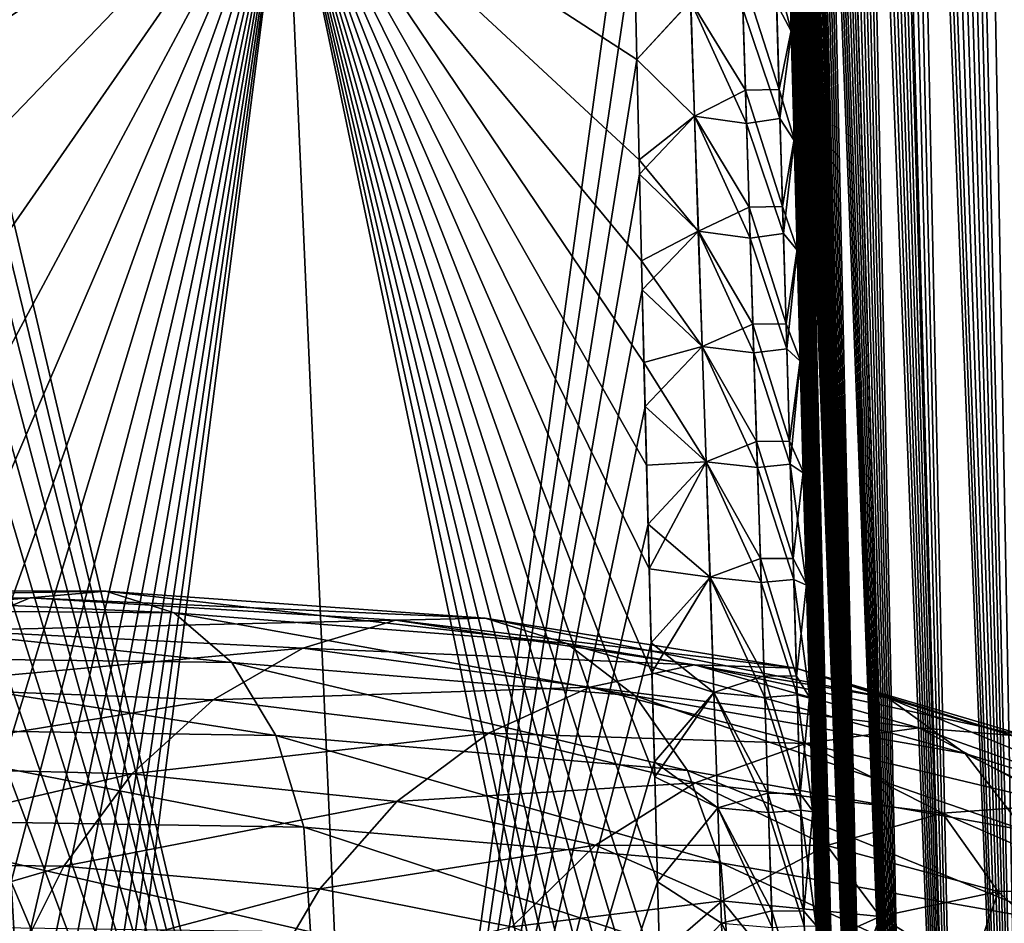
# Model space of a CAD drawing. Header units: metres. Extents: x -80 to 80, y -455 to 95.
# Tile 397 of 656: x 10.56 to 15.94, y -119.44 to -114.51. Entities that reach past the tile are written whole.
import ezdxf

# ---------------------------------------------------------------- set-up
doc = ezdxf.new("R2010")
doc.units = ezdxf.units.M
doc.layers.add('solid_501010_k_01_02', color=7, linetype='CONTINUOUS')

msp = doc.modelspace()

# ---------------------------------------------------------------- linework, layer by layer
at = {"layer": 'solid_501010_k_01_02'}
for points in [[(16.98963, -126.098785, 276.107574), (15.967918, -91.754051, 275.473877), (15.852737, -91.908371, 275.721191)], [(16.989529, -126.09877, 253.892212), (15.853196, -91.9077, 254.279831), (15.968407, -91.753403, 254.527145)], [(16.98963, -126.098785, 276.107574), (15.852737, -91.908371, 275.721191), (15.734756, -92.112068, 275.988495)], [(16.516302, -125.999146, 252.867722), (15.735222, -92.111176, 254.012589), (15.853196, -91.9077, 254.279831)], [(16.989529, -126.09877, 253.892212), (16.516302, -125.999146, 252.867722), (15.853196, -91.9077, 254.279831)], [(16.98963, -126.098785, 276.107574), (15.734756, -92.112068, 275.988495), (15.613559, -92.377159, 276.280121)], [(16.516302, -125.999146, 252.867722), (15.613951, -92.376167, 253.720871), (15.735222, -92.111176, 254.012589)], [(16.516348, -125.999161, 277.132172), (15.613559, -92.377159, 276.280121), (15.488935, -92.719345, 276.601105)], [(16.516302, -125.999146, 252.867722), (15.48922, -92.71846, 253.399643), (15.613951, -92.376167, 253.720871)], [(16.516348, -125.999161, 277.132172), (16.98963, -126.098785, 276.107574), (15.613559, -92.377159, 276.280121)], [(16.516348, -125.999161, 277.132172), (15.488935, -92.719345, 276.601105), (15.361223, -93.160194, 276.957062)], [(16.10437, -125.831924, 251.81134), (15.361366, -93.159622, 253.04335), (15.48922, -92.71846, 253.399643)], [(16.516302, -125.999146, 252.867722), (16.10437, -125.831924, 251.81134), (15.48922, -92.71846, 253.399643)], [(16.516348, -125.999161, 277.132172), (15.361223, -93.160194, 276.957062), (15.296601, -93.424896, 277.149628)], [(16.10437, -125.831924, 251.81134), (15.296672, -93.424629, 252.850601), (15.361366, -93.159622, 253.04335)], [(16.516348, -125.999161, 277.132172), (15.296601, -93.424896, 277.149628), (15.231833, -93.724052, 277.35257)], [(16.10437, -125.831924, 251.81134), (15.23184, -93.723999, 252.647461), (15.296672, -93.424629, 252.850601)], [(16.10437, -125.831924, 251.81134), (15.167321, -94.061356, 252.433853), (15.23184, -93.723999, 252.647461)], [(16.516348, -125.999161, 277.132172), (15.231833, -93.724052, 277.35257), (15.167328, -94.061356, 277.566132)], [(16.104378, -125.831924, 278.188629), (15.167328, -94.061356, 277.566132), (15.10352, -94.440178, 277.790497)], [(16.10437, -125.831924, 251.81134), (15.103535, -94.440117, 252.209549), (15.167321, -94.061356, 252.433853)], [(16.104378, -125.831924, 278.188629), (16.516348, -125.999161, 277.132172), (15.167328, -94.061356, 277.566132)], [(16.104378, -125.831924, 278.188629), (15.10352, -94.440178, 277.790497), (15.040889, -94.864288, 278.025848)], [(15.75559, -125.595337, 250.724228), (15.040908, -94.864159, 251.974228), (15.103535, -94.440117, 252.209549)], [(16.10437, -125.831924, 251.81134), (15.75559, -125.595337, 250.724228), (15.103535, -94.440117, 252.209549)], [(16.104378, -125.831924, 278.188629), (15.040889, -94.864288, 278.025848), (14.97996, -95.339294, 278.2724)], [(15.75559, -125.595337, 250.724228), (14.979994, -95.338982, 251.727737), (15.040908, -94.864159, 251.974228)], [(15.75559, -125.595337, 250.724228), (14.921338, -95.86937, 251.46991), (14.979994, -95.338982, 251.727737)], [(16.104378, -125.831924, 278.188629), (14.97996, -95.339294, 278.2724), (14.940557, -95.686577, 278.443085)], [(16.104378, -125.831924, 278.188629), (14.940557, -95.686577, 278.443085), (14.902303, -96.059784, 278.618896)], [(15.75559, -125.595337, 250.724228), (14.865513, -96.460167, 251.200623), (14.921338, -95.86937, 251.46991)], [(15.755582, -125.595329, 279.275818), (14.902303, -96.059784, 278.618896), (14.865417, -96.461212, 278.799835)], [(15.755582, -125.595329, 279.275818), (16.104378, -125.831924, 278.188629), (14.902303, -96.059784, 278.618896)], [(15.755582, -125.595329, 279.275818), (14.865417, -96.461212, 278.799835), (14.83008, -96.892357, 278.985931)], [(15.472297, -125.286964, 249.607697), (14.830193, -96.890953, 251.014679), (14.865513, -96.460167, 251.200623)], [(15.75559, -125.595337, 250.724228), (15.472297, -125.286964, 249.607697), (14.865513, -96.460167, 251.200623)], [(15.755582, -125.595329, 279.275818), (14.83008, -96.892357, 278.985931), (14.796505, -97.355286, 279.177124)], [(15.472297, -125.286964, 249.607697), (14.796632, -97.353439, 250.823608), (14.830193, -96.890953, 251.014679)], [(15.755582, -125.595329, 279.275818), (14.796505, -97.355286, 279.177124), (14.764911, -97.852371, 279.373474)], [(15.472297, -125.286964, 249.607697), (14.76505, -97.850006, 250.627441), (14.796632, -97.353439, 250.823608)], [(15.755582, -125.595329, 279.275818), (14.764911, -97.852371, 279.373474), (14.735506, -98.38533, 279.57486)], [(15.472297, -125.286964, 249.607697), (14.735657, -98.382339, 250.426224), (14.76505, -97.850006, 250.627441)], [(15.755582, -125.595329, 279.275818), (14.735506, -98.38533, 279.57486), (14.708561, -98.957596, 279.781281)], [(15.472297, -125.286964, 249.607697), (14.70872, -98.953857, 250.220047), (14.735657, -98.382339, 250.426224)], [(15.472297, -125.286964, 249.607697), (14.684437, -99.565895, 250.008957), (14.70872, -98.953857, 250.220047)], [(15.472289, -125.286957, 280.392334), (14.708561, -98.957596, 279.781281), (14.684273, -99.570488, 279.992584)], [(15.472289, -125.286957, 280.392334), (15.755582, -125.595329, 279.275818), (14.708561, -98.957596, 279.781281)], [(15.472289, -125.286957, 280.392334), (14.684273, -99.570488, 279.992584), (14.668023, -100.060135, 280.154114)], [(15.257281, -124.903725, 248.463303), (14.668184, -100.054878, 249.84758), (14.684437, -99.565895, 250.008957)], [(15.472297, -125.286964, 249.607697), (15.257281, -124.903725, 248.463303), (14.684437, -99.565895, 250.008957)], [(15.472289, -125.286957, 280.392334), (14.668023, -100.060135, 280.154114), (14.653474, -100.574478, 280.318359)], [(15.257281, -124.903725, 248.463303), (14.653626, -100.568542, 249.683502), (14.668184, -100.054878, 249.84758)], [(15.257281, -124.903725, 248.463303), (14.641005, -101.11071, 249.517075), (14.653626, -100.568542, 249.683502)], [(15.472289, -125.286957, 280.392334), (14.653474, -100.574478, 280.318359), (14.640862, -101.11747, 280.484955)], [(15.472289, -125.286957, 280.392334), (14.640862, -101.11747, 280.484955), (14.630261, -101.689819, 280.653961)], [(15.257281, -124.903725, 248.463303), (14.63039, -101.681931, 249.348343), (14.641005, -101.11071, 249.517075)], [(15.472289, -125.286957, 280.392334), (14.630261, -101.689819, 280.653961), (14.62325, -102.168571, 280.790833)], [(15.257281, -124.903725, 248.463303), (14.623363, -102.159645, 249.21167), (14.63039, -101.681931, 249.348343)], [(15.472289, -125.286957, 280.392334), (14.62325, -102.168571, 280.790833), (14.617708, -102.668633, 280.928925)], [(15.257281, -124.903725, 248.463303), (14.617803, -102.658737, 249.073776), (14.623363, -102.159645, 249.21167)], [(15.257281, -124.903725, 248.463303), (14.613769, -103.180763, 248.934616), (14.617803, -102.658737, 249.073776)], [(15.472289, -125.286957, 280.392334), (14.617708, -102.668633, 280.928925), (14.613702, -103.191467, 281.068207)], [(15.257277, -124.903709, 281.536713), (14.613702, -103.191467, 281.068207), (14.611159, -103.735687, 281.208954)], [(15.257281, -124.903725, 248.463303), (14.611195, -103.724228, 248.793945), (14.613769, -103.180763, 248.934616)], [(15.257277, -124.903709, 281.536713), (15.472289, -125.286957, 280.392334), (14.613702, -103.191467, 281.068207)], [(15.257277, -124.903709, 281.536713), (14.611159, -103.735687, 281.208954), (14.610237, -104.3022, 281.350403)], [(15.113779, -124.441849, 247.292969), (14.610238, -104.290154, 248.652542), (14.611195, -103.724228, 248.793945)], [(15.257281, -124.903725, 248.463303), (15.113779, -124.441849, 247.292969), (14.611195, -103.724228, 248.793945)], [(15.257277, -124.903709, 281.536713), (14.610237, -104.3022, 281.350403), (14.610815, -104.792107, 281.46817)], [(15.113779, -124.441849, 247.292969), (14.610787, -104.7798, 248.53476), (14.610238, -104.290154, 248.652542)], [(15.113779, -124.441849, 247.292969), (14.61252, -105.286835, 248.416489), (14.610787, -104.7798, 248.53476)], [(15.257277, -124.903709, 281.536713), (14.610815, -104.792107, 281.46817), (14.612574, -105.299118, 281.586365)], [(15.113779, -124.441849, 247.292969), (14.615418, -105.810478, 248.297775), (14.61252, -105.286835, 248.416489)], [(15.257277, -124.903709, 281.536713), (14.612574, -105.299118, 281.586365), (14.615498, -105.822517, 281.704926)], [(15.113779, -124.441849, 247.292969), (14.619538, -106.349159, 248.179596), (14.615418, -105.810478, 248.297775)], [(15.257277, -124.903709, 281.536713), (14.615498, -105.822517, 281.704926), (14.61964, -106.360847, 281.822906)], [(15.113779, -124.441849, 247.292969), (14.624912, -106.901291, 248.062927), (14.619538, -106.349159, 248.179596)], [(15.257277, -124.903709, 281.536713), (14.61964, -106.360847, 281.822906), (14.625033, -106.912643, 281.939423)], [(15.113779, -124.441849, 247.292969), (14.631512, -107.46727, 247.947662), (14.624912, -106.901291, 248.062927)], [(15.257277, -124.903709, 281.536713), (14.625033, -106.912643, 281.939423), (14.63165, -107.478302, 282.054565)], [(15.113779, -124.441849, 247.292969), (14.639284, -108.048004, 247.833237), (14.631512, -107.46727, 247.947662)], [(15.257277, -124.903709, 281.536713), (14.63165, -107.478302, 282.054565), (14.639436, -108.05867, 282.168823)], [(15.113779, -124.441849, 247.292969), (14.648221, -108.641724, 247.720474), (14.639284, -108.048004, 247.833237)], [(15.257277, -124.903709, 281.536713), (14.639436, -108.05867, 282.168823), (14.648384, -108.652008, 282.281433)], [(15.113779, -124.441849, 247.292969), (14.658298, -109.246628, 247.610199), (14.648221, -108.641724, 247.720474)], [(15.257277, -124.903709, 281.536713), (14.648384, -108.652008, 282.281433), (14.658471, -109.256546, 282.391571)], [(15.113779, -124.441849, 247.292969), (14.669471, -109.86219, 247.50264), (14.658298, -109.246628, 247.610199)], [(15.113777, -124.441833, 282.707062), (14.658471, -109.256546, 282.391571), (14.669652, -109.871803, 282.499023)], [(15.113777, -124.441833, 282.707062), (15.257277, -124.903709, 281.536713), (14.658471, -109.256546, 282.391571)], [(15.04544, -123.896843, 246.098984), (14.681691, -110.48983, 247.397156), (14.669471, -109.86219, 247.50264)], [(15.113779, -124.441849, 247.292969), (15.04544, -123.896843, 246.098984), (14.669471, -109.86219, 247.50264)], [(15.113777, -124.441833, 282.707062), (14.669652, -109.871803, 282.499023), (14.681879, -110.499184, 282.60437)], [(15.04544, -123.896843, 246.098984), (14.694921, -111.128494, 247.29425), (14.681691, -110.48983, 247.397156)], [(15.113777, -124.441833, 282.707062), (14.681879, -110.499184, 282.60437), (14.695115, -111.137573, 282.707184)], [(15.04544, -123.896843, 246.098984), (14.70703, -111.683792, 247.208542), (14.694921, -111.128494, 247.29425)], [(15.113777, -124.441833, 282.707062), (14.695115, -111.137573, 282.707184), (14.707227, -111.692612, 282.792786)], [(15.04544, -123.896843, 246.098984), (14.719815, -112.245781, 247.125412), (14.70703, -111.683792, 247.208542)], [(15.113777, -124.441833, 282.707062), (14.707227, -111.692612, 282.792786), (14.720012, -112.254295, 282.875824)], [(15.04544, -123.896843, 246.098984), (14.733256, -112.815735, 247.044434), (14.719815, -112.245781, 247.125412)], [(15.113777, -124.441833, 282.707062), (14.720012, -112.254295, 282.875824), (14.733452, -112.823898, 282.956726)], [(15.04544, -123.896843, 246.098984), (14.747319, -113.393166, 246.965683), (14.733256, -112.815735, 247.044434)], [(15.113777, -124.441833, 282.707062), (14.733452, -112.823898, 282.956726), (14.747511, -113.40094, 283.035339)], [(15.04544, -123.896843, 246.098984), (14.761956, -113.977013, 246.889526), (14.747319, -113.393166, 246.965683)], [(15.113777, -124.441833, 282.707062), (14.747511, -113.40094, 283.035339), (14.762144, -113.984383, 283.11142)], [(12.474264, -123.864563, 286.606049), (12.014874, -113.481277, 285.810364), (10.015372, -113.443024, 286.837616)], [(10.087071, -114.080177, 286.894684), (12.474264, -123.864563, 286.606049), (10.015372, -113.443024, 286.837616)], [(10.155239, -114.725014, 243.049316), (10.087072, -114.080185, 243.105316), (12.014874, -113.481277, 244.189621)], [(10.217356, -115.35157, 242.996658), (10.155239, -114.725014, 243.049316), (12.014874, -113.481277, 244.189621)], [(10.27591, -115.983063, 242.945313), (10.217356, -115.35157, 242.996658), (12.014874, -113.481277, 244.189621)], [(10.330912, -116.620956, 242.895203), (10.27591, -115.983063, 242.945313), (12.014874, -113.481277, 244.189621)], [(10.382277, -117.264221, 242.846481), (10.330912, -116.620956, 242.895203), (12.014874, -113.481277, 244.189621)], [(10.429926, -117.911522, 242.799347), (10.382277, -117.264221, 242.846481), (12.014874, -113.481277, 244.189621)], [(10.473793, -118.561798, 242.753906), (10.429926, -117.911522, 242.799347), (12.014874, -113.481277, 244.189621)], [(10.513866, -119.2164, 242.710083), (10.473793, -118.561798, 242.753906), (12.014874, -113.481277, 244.189621)], [(10.545766, -119.792274, 242.673111), (10.513866, -119.2164, 242.710083), (12.014874, -113.481277, 244.189621)], [(10.57466, -120.370193, 242.637543), (10.545766, -119.792274, 242.673111), (12.014874, -113.481277, 244.189621)], [(10.600509, -120.949341, 242.603409), (10.57466, -120.370193, 242.637543), (12.014874, -113.481277, 244.189621)], [(10.623288, -121.529381, 242.570755), (10.600509, -120.949341, 242.603409), (12.014874, -113.481277, 244.189621)], [(10.642992, -122.110916, 242.539536), (10.623288, -121.529381, 242.570755), (12.014874, -113.481277, 244.189621)], [(10.659605, -122.693962, 242.509781), (10.642992, -122.110916, 242.539536), (12.014874, -113.481277, 244.189621)], [(10.67311, -123.278519, 242.481476), (10.659605, -122.693962, 242.509781), (12.014874, -113.481277, 244.189621)], [(10.68349, -123.864563, 242.454666), (10.67311, -123.278519, 242.481476), (12.014874, -113.481277, 244.189621)], [(12.474264, -123.864563, 243.393936), (10.68349, -123.864563, 242.454666), (12.014874, -113.481277, 244.189621)], [(12.474264, -123.864563, 243.393936), (12.014874, -113.481277, 244.189621), (13.904234, -113.443024, 245.407639)], [(13.932202, -114.723976, 284.769897), (13.917807, -114.079681, 284.682922), (12.014874, -113.481277, 285.810364)], [(13.944901, -115.27198, 284.84021), (13.932202, -114.723976, 284.769897), (12.014874, -113.481277, 285.810364)], [(13.958076, -115.823662, 284.907684), (13.944901, -115.27198, 284.84021), (12.014874, -113.481277, 285.810364)], [(13.971803, -116.380272, 284.972321), (13.958076, -115.823662, 284.907684), (12.014874, -113.481277, 285.810364)], [(13.986031, -116.941406, 285.034088), (13.971803, -116.380272, 284.972321), (12.014874, -113.481277, 285.810364)], [(14.000681, -117.506157, 285.092834), (13.986031, -116.941406, 285.034088), (12.014874, -113.481277, 285.810364)], [(14.015679, -118.073586, 285.148468), (14.000681, -117.506157, 285.092834), (12.014874, -113.481277, 285.810364)], [(14.030995, -118.643272, 285.200897), (14.015679, -118.073586, 285.148468), (12.014874, -113.481277, 285.810364)], [(14.046706, -119.216408, 285.250244), (14.030995, -118.643272, 285.200897), (12.014874, -113.481277, 285.810364)], [(14.062771, -119.792374, 285.296356), (14.046706, -119.216408, 285.250244), (12.014874, -113.481277, 285.810364)], [(14.079141, -120.370369, 285.339172), (14.062771, -119.792374, 285.296356), (12.014874, -113.481277, 285.810364)], [(14.095774, -120.949554, 285.378632), (14.079141, -120.370369, 285.339172), (12.014874, -113.481277, 285.810364)], [(14.112659, -121.529602, 285.414673), (14.095774, -120.949554, 285.378632), (12.014874, -113.481277, 285.810364)], [(14.129828, -122.111122, 285.447357), (14.112659, -121.529602, 285.414673), (12.014874, -113.481277, 285.810364)], [(14.147285, -122.69413, 285.476624), (14.129828, -122.111122, 285.447357), (12.014874, -113.481277, 285.810364)], [(14.165023, -123.278618, 285.502472), (14.147285, -122.69413, 285.476624), (12.014874, -113.481277, 285.810364)], [(14.183041, -123.864563, 285.524872), (14.165023, -123.278618, 285.502472), (12.014874, -113.481277, 285.810364)], [(12.474264, -123.864563, 286.606049), (14.183041, -123.864563, 285.524872), (12.014874, -113.481277, 285.810364)], [(13.917809, -114.079773, 245.317047), (12.474264, -123.864563, 243.393936), (13.904234, -113.443024, 245.407639)], [(14.692332, -114.248695, 246.382187), (14.761956, -113.977013, 246.889526), (14.77712, -114.566238, 246.816269)], [(14.696987, -114.418282, 283.639435), (14.777302, -114.573204, 283.18457), (14.762144, -113.984383, 283.11142)], [(15.04544, -123.896843, 246.098984), (14.77712, -114.566238, 246.816269), (14.761956, -113.977013, 246.889526)], [(15.113777, -124.441833, 282.707062), (14.762144, -113.984383, 283.11142), (14.777302, -114.573204, 283.18457)], [(10.087071, -114.080177, 286.894684), (10.155237, -114.724991, 286.950684), (12.474264, -123.864563, 286.606049)], [(13.917809, -114.079773, 245.317047), (13.932208, -114.724182, 245.230072), (12.474264, -123.864563, 243.393936)], [(14.226868, -114.405823, 284.465393), (13.917807, -114.079681, 284.682922), (13.932202, -114.723976, 284.769897)], [(14.227259, -114.405678, 245.535034), (13.932208, -114.724182, 245.230072), (13.917809, -114.079773, 245.317047)], [(14.227259, -114.405678, 245.535034), (14.506648, -114.252945, 245.939301), (14.526625, -114.891685, 245.861542)], [(14.692332, -114.248695, 246.382187), (14.710735, -114.888275, 246.304688), (14.506648, -114.252945, 245.939301)], [(14.710735, -114.888275, 246.304688), (14.526625, -114.891685, 245.861542), (14.506648, -114.252945, 245.939301)], [(14.692332, -114.248695, 246.382187), (14.77712, -114.566238, 246.816269), (14.710735, -114.888275, 246.304688)], [(14.24787, -115.03421, 284.541748), (14.226868, -114.405823, 284.465393), (13.932202, -114.723976, 284.769897)], [(14.227259, -114.405678, 245.535034), (14.248279, -115.034073, 245.45871), (13.932208, -114.724182, 245.230072)], [(14.53203, -115.074226, 284.160522), (14.226868, -114.405823, 284.465393), (14.24787, -115.03421, 284.541748)], [(14.53203, -115.074226, 284.160522), (14.512407, -114.448387, 284.08551), (14.226868, -114.405823, 284.465393)], [(14.227259, -114.405678, 245.535034), (14.526625, -114.891685, 245.861542), (14.248279, -115.034073, 245.45871)], [(14.715141, -115.046669, 283.714569), (14.696987, -114.418282, 283.639435), (14.512407, -114.448387, 284.08551)], [(14.715141, -115.046669, 283.714569), (14.512407, -114.448387, 284.08551), (14.53203, -115.074226, 284.160522)], [(14.715141, -115.046669, 283.714569), (14.777302, -114.573204, 283.18457), (14.696987, -114.418282, 283.639435)], [(14.710735, -114.888275, 246.304688), (14.77712, -114.566238, 246.816269), (14.792768, -115.160278, 246.746094)], [(14.715141, -115.046669, 283.714569), (14.792942, -115.166847, 283.254669), (14.777302, -114.573204, 283.18457)], [(15.04544, -123.896843, 246.098984), (14.792768, -115.160278, 246.746094), (14.77712, -114.566238, 246.816269)], [(15.113777, -124.441833, 282.707062), (14.777302, -114.573204, 283.18457), (14.792942, -115.166847, 283.254669)], [(10.155237, -114.724991, 286.950684), (10.217353, -115.351547, 287.003357), (12.474264, -123.864563, 286.606049)], [(13.932208, -114.724182, 245.230072), (13.94676, -115.350784, 245.149933), (12.474264, -123.864563, 243.393936)], [(14.24787, -115.03421, 284.541748), (13.932202, -114.723976, 284.769897), (13.944901, -115.27198, 284.84021)], [(14.248279, -115.034073, 245.45871), (13.94676, -115.350784, 245.149933), (13.932208, -114.724182, 245.230072)], [(14.248279, -115.034073, 245.45871), (14.526625, -114.891685, 245.861542), (14.546799, -115.530884, 245.787827)], [(14.710735, -114.888275, 246.304688), (14.729434, -115.528351, 246.231186), (14.526625, -114.891685, 245.861542)], [(14.729434, -115.528351, 246.231186), (14.546799, -115.530884, 245.787827), (14.526625, -114.891685, 245.861542)], [(14.710735, -114.888275, 246.304688), (14.792768, -115.160278, 246.746094), (14.729434, -115.528351, 246.231186)], [(14.268975, -115.66301, 284.614136), (14.24787, -115.03421, 284.541748), (13.944901, -115.27198, 284.84021)], [(14.248279, -115.034073, 245.45871), (14.2694, -115.66288, 245.386337), (13.94676, -115.350784, 245.149933)], [(14.55183, -115.7005, 284.231689), (14.24787, -115.03421, 284.541748), (14.268975, -115.66301, 284.614136)], [(14.55183, -115.7005, 284.231689), (14.53203, -115.074226, 284.160522), (14.24787, -115.03421, 284.541748)], [(14.248279, -115.034073, 245.45871), (14.546799, -115.530884, 245.787827), (14.2694, -115.66288, 245.386337)], [(14.733569, -115.675537, 283.785858), (14.715141, -115.046669, 283.714569), (14.53203, -115.074226, 284.160522)], [(14.733569, -115.675537, 283.785858), (14.53203, -115.074226, 284.160522), (14.55183, -115.7005, 284.231689)], [(14.733569, -115.675537, 283.785858), (14.792942, -115.166847, 283.254669), (14.715141, -115.046669, 283.714569)], [(14.729434, -115.528351, 246.231186), (14.792768, -115.160278, 246.746094), (14.8089, -115.760635, 246.678635)], [(14.733569, -115.675537, 283.785858), (14.809068, -115.766808, 283.322052), (14.792942, -115.166847, 283.254669)], [(15.04544, -123.896843, 246.098984), (14.8089, -115.760635, 246.678635), (14.792768, -115.160278, 246.746094)], [(15.113777, -124.441833, 282.707062), (14.792942, -115.166847, 283.254669), (14.809068, -115.766808, 283.322052)], [(14.268975, -115.66301, 284.614136), (13.944901, -115.27198, 284.84021), (13.958076, -115.823662, 284.907684)], [(10.217353, -115.351547, 287.003357), (10.275908, -115.983047, 287.054688), (12.474264, -123.864563, 286.606049)], [(13.94676, -115.350784, 245.149933), (13.961946, -115.982361, 245.073547), (12.474264, -123.864563, 243.393936)], [(14.2694, -115.66288, 245.386337), (13.961946, -115.982361, 245.073547), (13.94676, -115.350784, 245.149933)], [(14.729434, -115.528351, 246.231186), (14.74838, -116.168884, 246.161667), (14.546799, -115.530884, 245.787827)], [(14.729434, -115.528351, 246.231186), (14.8089, -115.760635, 246.678635), (14.74838, -116.168884, 246.161667)], [(14.2694, -115.66288, 245.386337), (14.546799, -115.530884, 245.787827), (14.567122, -116.170517, 245.718094)], [(14.74838, -116.168884, 246.161667), (14.567122, -116.170517, 245.718094), (14.546799, -115.530884, 245.787827)], [(14.290141, -116.292191, 284.682617), (14.268975, -115.66301, 284.614136), (13.958076, -115.823662, 284.907684)], [(14.2694, -115.66288, 245.386337), (14.29058, -116.292076, 245.317856), (13.961946, -115.982361, 245.073547)], [(14.571764, -116.327187, 284.299011), (14.268975, -115.66301, 284.614136), (14.290141, -116.292191, 284.682617)], [(14.571764, -116.327187, 284.299011), (14.55183, -115.7005, 284.231689), (14.268975, -115.66301, 284.614136)], [(14.2694, -115.66288, 245.386337), (14.567122, -116.170517, 245.718094), (14.29058, -116.292076, 245.317856)], [(14.752228, -116.30484, 283.853302), (14.733569, -115.675537, 283.785858), (14.55183, -115.7005, 284.231689)], [(14.752228, -116.30484, 283.853302), (14.809068, -115.766808, 283.322052), (14.733569, -115.675537, 283.785858)], [(14.752228, -116.30484, 283.853302), (14.55183, -115.7005, 284.231689), (14.571764, -116.327187, 284.299011)], [(14.74838, -116.168884, 246.161667), (14.8089, -115.760635, 246.678635), (14.825474, -116.366608, 246.613998)], [(14.752228, -116.30484, 283.853302), (14.825633, -116.372375, 283.386597), (14.809068, -115.766808, 283.322052)], [(15.04544, -123.896843, 246.098984), (14.825474, -116.366608, 246.613998), (14.8089, -115.760635, 246.678635)], [(15.113777, -124.441833, 282.707062), (14.809068, -115.766808, 283.322052), (14.825633, -116.372375, 283.386597)], [(14.290141, -116.292191, 284.682617), (13.958076, -115.823662, 284.907684), (13.971803, -116.380272, 284.972321)], [(10.275908, -115.983047, 287.054688), (10.330911, -116.620941, 287.104797), (12.474264, -123.864563, 286.606049)], [(13.961946, -115.982361, 245.073547), (13.977846, -116.620369, 245.000839), (12.474264, -123.864563, 243.393936)], [(14.29058, -116.292076, 245.317856), (13.977846, -116.620369, 245.000839), (13.961946, -115.982361, 245.073547)], [(14.29058, -116.292076, 245.317856), (14.567122, -116.170517, 245.718094), (14.58756, -116.810555, 245.652313)], [(14.74838, -116.168884, 246.161667), (14.767535, -116.80986, 246.096085), (14.567122, -116.170517, 245.718094)], [(14.767535, -116.80986, 246.096085), (14.58756, -116.810555, 245.652313), (14.567122, -116.170517, 245.718094)], [(14.74838, -116.168884, 246.161667), (14.825474, -116.366608, 246.613998), (14.767535, -116.80986, 246.096085)], [(14.311331, -116.921745, 284.747253), (14.290141, -116.292191, 284.682617), (13.971803, -116.380272, 284.972321)], [(14.29058, -116.292076, 245.317856), (14.311786, -116.921646, 245.25325), (13.977846, -116.620369, 245.000839)], [(14.591799, -116.954254, 284.362549), (14.290141, -116.292191, 284.682617), (14.311331, -116.921745, 284.747253)], [(14.591799, -116.954254, 284.362549), (14.571764, -116.327187, 284.299011), (14.290141, -116.292191, 284.682617)], [(14.29058, -116.292076, 245.317856), (14.58756, -116.810555, 245.652313), (14.311786, -116.921646, 245.25325)], [(14.77108, -116.934563, 283.916962), (14.752228, -116.30484, 283.853302), (14.571764, -116.327187, 284.299011)], [(14.77108, -116.934563, 283.916962), (14.571764, -116.327187, 284.299011), (14.591799, -116.954254, 284.362549)], [(14.77108, -116.934563, 283.916962), (14.825633, -116.372375, 283.386597), (14.752228, -116.30484, 283.853302)], [(14.311331, -116.921745, 284.747253), (13.971803, -116.380272, 284.972321), (13.986031, -116.941406, 285.034088)], [(14.767535, -116.80986, 246.096085), (14.825474, -116.366608, 246.613998), (14.842437, -116.97715, 246.55246)], [(14.77108, -116.934563, 283.916962), (14.842587, -116.982506, 283.448059), (14.825633, -116.372375, 283.386597)], [(15.04544, -123.896843, 246.098984), (14.842437, -116.97715, 246.55246), (14.825474, -116.366608, 246.613998)], [(15.113777, -124.441833, 282.707062), (14.825633, -116.372375, 283.386597), (14.842587, -116.982506, 283.448059)], [(10.330911, -116.620941, 287.104797), (10.382277, -117.264206, 287.153503), (12.474264, -123.864563, 286.606049)], [(13.977846, -116.620369, 245.000839), (13.994356, -117.263756, 244.931976), (12.474264, -123.864563, 243.393936)], [(14.311786, -116.921646, 245.25325), (13.994356, -117.263756, 244.931976), (13.977846, -116.620369, 245.000839)], [(14.311786, -116.921646, 245.25325), (14.58756, -116.810555, 245.652313), (14.608079, -117.450974, 245.590454)], [(14.767535, -116.80986, 246.096085), (14.786868, -117.451241, 246.034409), (14.58756, -116.810555, 245.652313)], [(14.786868, -117.451241, 246.034409), (14.608079, -117.450974, 245.590454), (14.58756, -116.810555, 245.652313)], [(14.767535, -116.80986, 246.096085), (14.842437, -116.97715, 246.55246), (14.786868, -117.451241, 246.034409)], [(14.311331, -116.921745, 284.747253), (13.986031, -116.941406, 285.034088), (14.000681, -117.506157, 285.092834)], [(14.311786, -116.921646, 245.25325), (14.33299, -117.551552, 245.192474), (13.994356, -117.263756, 244.931976)], [(14.332518, -117.551643, 284.808044), (14.311331, -116.921745, 284.747253), (14.000681, -117.506157, 285.092834)], [(14.611905, -117.58168, 284.422363), (14.311331, -116.921745, 284.747253), (14.332518, -117.551643, 284.808044)], [(14.611905, -117.58168, 284.422363), (14.591799, -116.954254, 284.362549), (14.311331, -116.921745, 284.747253)], [(14.311786, -116.921646, 245.25325), (14.608079, -117.450974, 245.590454), (14.33299, -117.551552, 245.192474)], [(14.790096, -117.564674, 283.976837), (14.77108, -116.934563, 283.916962), (14.591799, -116.954254, 284.362549)], [(14.790096, -117.564674, 283.976837), (14.591799, -116.954254, 284.362549), (14.611905, -117.58168, 284.422363)], [(14.77108, -116.934563, 283.916962), (14.859877, -117.59613, 283.506226), (14.842587, -116.982506, 283.448059)], [(14.790096, -117.564674, 283.976837), (14.859877, -117.59613, 283.506226), (14.77108, -116.934563, 283.916962)], [(14.786868, -117.451241, 246.034409), (14.842437, -116.97715, 246.55246), (14.859736, -117.591202, 246.494232)], [(15.04544, -123.896843, 246.098984), (14.859736, -117.591202, 246.494232), (14.842437, -116.97715, 246.55246)], [(15.113777, -124.441833, 282.707062), (14.842587, -116.982506, 283.448059), (14.859877, -117.59613, 283.506226)], [(10.382277, -117.264206, 287.153503), (10.429925, -117.911507, 287.200653), (12.474264, -123.864563, 286.606049)], [(13.994356, -117.263756, 244.931976), (14.011361, -117.911171, 244.867126), (12.474264, -123.864563, 243.393936)], [(14.33299, -117.551552, 245.192474), (14.011361, -117.911171, 244.867126), (13.994356, -117.263756, 244.931976)], [(14.33299, -117.551552, 245.192474), (14.608079, -117.450974, 245.590454), (14.628649, -118.091751, 245.532501)], [(14.806345, -118.093002, 245.976624), (14.628649, -118.091751, 245.532501), (14.608079, -117.450974, 245.590454)], [(14.786868, -117.451241, 246.034409), (14.806345, -118.093002, 245.976624), (14.608079, -117.450974, 245.590454)], [(14.786868, -117.451241, 246.034409), (14.859736, -117.591202, 246.494232), (14.806345, -118.093002, 245.976624)], [(14.332518, -117.551643, 284.808044), (14.000681, -117.506157, 285.092834), (14.015679, -118.073586, 285.148468)], [(14.33299, -117.551552, 245.192474), (14.35416, -118.181778, 245.135513), (14.011361, -117.911171, 244.867126)], [(14.353671, -118.181862, 284.865021), (14.332518, -117.551643, 284.808044), (14.015679, -118.073586, 285.148468)], [(14.632052, -118.20945, 284.478424), (14.332518, -117.551643, 284.808044), (14.353671, -118.181862, 284.865021)], [(14.632052, -118.20945, 284.478424), (14.611905, -117.58168, 284.422363), (14.332518, -117.551643, 284.808044)], [(14.33299, -117.551552, 245.192474), (14.628649, -118.091751, 245.532501), (14.35416, -118.181778, 245.135513)], [(14.809247, -118.195152, 284.03299), (14.790096, -117.564674, 283.976837), (14.611905, -117.58168, 284.422363)], [(14.790096, -117.564674, 283.976837), (14.877467, -118.21299, 283.560974), (14.859877, -117.59613, 283.506226)], [(14.809247, -118.195152, 284.03299), (14.877467, -118.21299, 283.560974), (14.790096, -117.564674, 283.976837)], [(8.315903, -117.678802, 1143.183838), (8.63953, -117.623703, 1143.758423), (11.030125, -117.628746, 1141.977295)], [(8.63953, -117.623703, 1143.758423), (8.932727, -117.726471, 1144.334839), (11.40445, -117.747391, 1142.5)], [(11.030125, -117.628746, 1141.977295), (8.63953, -117.623703, 1143.758423), (11.40445, -117.747391, 1142.5)], [(14.809247, -118.195152, 284.03299), (14.611905, -117.58168, 284.422363), (14.632052, -118.20945, 284.478424)], [(14.806345, -118.093002, 245.976624), (14.859736, -117.591202, 246.494232), (14.877338, -118.208511, 246.439423)], [(15.04544, -123.896843, 246.098984), (14.877338, -118.208511, 246.439423), (14.859736, -117.591202, 246.494232)], [(15.113777, -124.441833, 282.707062), (14.859877, -117.59613, 283.506226), (14.877467, -118.21299, 283.560974)], [(7.982185, -117.878746, 1142.644165), (8.315903, -117.678802, 1143.183838), (10.616948, -117.664719, 1141.462036)], [(10.190889, -117.843674, 1140.983398), (7.982185, -117.878746, 1142.644165), (10.616948, -117.664719, 1141.462036)], [(10.616948, -117.664719, 1141.462036), (8.315903, -117.678802, 1143.183838), (11.030125, -117.628746, 1141.977295)], [(10.190889, -117.843674, 1140.983398), (10.616948, -117.664719, 1141.462036), (12.614005, -117.787834, 1139.401001)], [(10.616948, -117.664719, 1141.462036), (11.030125, -117.628746, 1141.977295), (13.104901, -117.776062, 1139.84375)], [(12.614005, -117.787834, 1139.401001), (10.616948, -117.664719, 1141.462036), (13.104901, -117.776062, 1139.84375)], [(11.030125, -117.628746, 1141.977295), (11.40445, -117.747391, 1142.5), (13.549638, -117.914902, 1140.300537)], [(13.104901, -117.776062, 1139.84375), (11.030125, -117.628746, 1141.977295), (13.549638, -117.914902, 1140.300537)], [(8.932727, -117.726471, 1144.334839), (9.178905, -117.985817, 1144.881592), (11.718747, -118.018372, 1143.001587)], [(11.40445, -117.747391, 1142.5), (8.932727, -117.726471, 1144.334839), (11.718747, -118.018372, 1143.001587)], [(12.107804, -117.940315, 1138.99707), (10.190889, -117.843674, 1140.983398), (12.614005, -117.787834, 1139.401001)], [(11.40445, -117.747391, 1142.5), (11.718747, -118.018372, 1143.001587), (13.923054, -118.200783, 1140.746704)], [(13.549638, -117.914902, 1140.300537), (11.40445, -117.747391, 1142.5), (13.923054, -118.200783, 1140.746704)], [(12.107804, -117.940315, 1138.99707), (12.614005, -117.787834, 1139.401001), (14.247939, -118.031898, 1137.052368)], [(12.614005, -117.787834, 1139.401001), (13.104901, -117.776062, 1139.84375), (14.802423, -118.048813, 1137.411377)], [(14.247939, -118.031898, 1137.052368), (12.614005, -117.787834, 1139.401001), (14.802423, -118.048813, 1137.411377)], [(13.104901, -117.776062, 1139.84375), (13.549638, -117.914902, 1140.300537), (15.304768, -118.211655, 1137.792114)], [(14.802423, -118.048813, 1137.411377), (13.104901, -117.776062, 1139.84375), (15.304768, -118.211655, 1137.792114)], [(9.777998, -118.15374, 1140.570435), (10.190889, -117.843674, 1140.983398), (12.107804, -117.940315, 1138.99707)], [(11.617249, -118.223404, 1138.656372), (9.777998, -118.15374, 1140.570435), (12.107804, -117.940315, 1138.99707)], [(10.429925, -117.911507, 287.200653), (10.473793, -118.56179, 287.246094), (12.474264, -123.864563, 286.606049)], [(11.617249, -118.223404, 1138.656372), (12.107804, -117.940315, 1138.99707), (13.676169, -118.153069, 1136.734619)], [(13.676169, -118.153069, 1136.734619), (12.107804, -117.940315, 1138.99707), (14.247939, -118.031898, 1137.052368)], [(14.011361, -117.911171, 244.867126), (14.02878, -118.561554, 244.806396), (12.474264, -123.864563, 243.393936)], [(13.549638, -117.914902, 1140.300537), (13.923054, -118.200783, 1140.746704), (15.726553, -118.515343, 1138.174072)], [(15.304768, -118.211655, 1137.792114), (13.549638, -117.914902, 1140.300537), (15.726553, -118.515343, 1138.174072)], [(14.35416, -118.181778, 245.135513), (14.02878, -118.561554, 244.806396), (14.011361, -117.911171, 244.867126)], [(9.178905, -117.985817, 1144.881592), (9.367352, -118.377892, 1145.369629), (11.959338, -118.417412, 1143.454956)], [(11.718747, -118.018372, 1143.001587), (9.178905, -117.985817, 1144.881592), (11.959338, -118.417412, 1143.454956)], [(11.718747, -118.018372, 1143.001587), (11.959338, -118.417412, 1143.454956), (14.2089, -118.608902, 1141.157349)], [(13.923054, -118.200783, 1140.746704), (11.718747, -118.018372, 1143.001587), (14.2089, -118.608902, 1141.157349)], [(13.676169, -118.153069, 1136.734619), (14.247939, -118.031898, 1137.052368), (15.474807, -118.375191, 1134.480591)], [(14.247939, -118.031898, 1137.052368), (14.802423, -118.048813, 1137.411377), (16.077036, -118.424469, 1134.747192)], [(15.474807, -118.375191, 1134.480591), (14.247939, -118.031898, 1137.052368), (16.077036, -118.424469, 1134.747192)], [(14.802423, -118.048813, 1137.411377), (15.304768, -118.211655, 1137.792114), (16.622637, -118.614464, 1135.043823)], [(16.077036, -118.424469, 1134.747192), (14.802423, -118.048813, 1137.411377), (16.622637, -118.614464, 1135.043823)], [(14.353671, -118.181862, 284.865021), (14.015679, -118.073586, 285.148468), (14.030995, -118.643272, 285.200897)], [(14.35416, -118.181778, 245.135513), (14.628649, -118.091751, 245.532501), (14.649239, -118.732857, 245.478394)], [(14.825935, -118.735123, 245.922668), (14.649239, -118.732857, 245.478394), (14.628649, -118.091751, 245.532501)], [(14.806345, -118.093002, 245.976624), (14.825935, -118.735123, 245.922668), (14.628649, -118.091751, 245.532501)], [(14.806345, -118.093002, 245.976624), (14.877338, -118.208511, 246.439423), (14.825935, -118.735123, 245.922668)], [(9.404238, -118.583084, 1140.251465), (9.777998, -118.15374, 1140.570435), (11.617249, -118.223404, 1138.656372)], [(13.122069, -118.404327, 1136.477173), (11.617249, -118.223404, 1138.656372), (13.676169, -118.153069, 1136.734619)], [(13.122069, -118.404327, 1136.477173), (13.676169, -118.153069, 1136.734619), (14.853802, -118.461098, 1134.257813)], [(14.853802, -118.461098, 1134.257813), (13.676169, -118.153069, 1136.734619), (15.474807, -118.375191, 1134.480591)], [(13.923054, -118.200783, 1140.746704), (14.2089, -118.608902, 1141.157349), (16.049427, -118.934448, 1138.535156)], [(15.726553, -118.515343, 1138.174072), (13.923054, -118.200783, 1140.746704), (16.049427, -118.934448, 1138.535156)], [(14.35416, -118.181778, 245.135513), (14.375268, -118.812317, 245.082321), (14.02878, -118.561554, 244.806396)], [(14.374763, -118.812386, 284.918243), (14.353671, -118.181862, 284.865021), (14.030995, -118.643272, 285.200897)], [(14.652215, -118.837524, 284.530762), (14.353671, -118.181862, 284.865021), (14.374763, -118.812386, 284.918243)], [(14.652215, -118.837524, 284.530762), (14.632052, -118.20945, 284.478424), (14.353671, -118.181862, 284.865021)], [(14.35416, -118.181778, 245.135513), (14.649239, -118.732857, 245.478394), (14.375268, -118.812317, 245.082321)], [(14.828503, -118.825966, 284.085449), (14.809247, -118.195152, 284.03299), (14.632052, -118.20945, 284.478424)], [(14.828503, -118.825966, 284.085449), (14.632052, -118.20945, 284.478424), (14.652215, -118.837524, 284.530762)], [(14.809247, -118.195152, 284.03299), (14.89537, -118.834404, 283.612579), (14.877467, -118.21299, 283.560974)], [(14.828503, -118.825966, 284.085449), (14.89537, -118.834404, 283.612579), (14.809247, -118.195152, 284.03299)], [(14.825935, -118.735123, 245.922668), (14.877338, -118.208511, 246.439423), (14.895254, -118.830399, 246.387741)], [(15.04544, -123.896843, 246.098984), (14.895254, -118.830399, 246.387741), (14.877338, -118.208511, 246.439423)], [(15.113777, -124.441833, 282.707062), (14.877467, -118.21299, 283.560974), (14.89537, -118.834404, 283.612579)], [(15.304768, -118.211655, 1137.792114), (15.726553, -118.515343, 1138.174072), (17.080742, -118.93837, 1135.354736)], [(16.622637, -118.614464, 1135.043823), (15.304768, -118.211655, 1137.792114), (17.080742, -118.93837, 1135.354736)], [(11.173183, -118.627037, 1138.402832), (9.404238, -118.583084, 1140.251465), (11.617249, -118.223404, 1138.656372)], [(11.173183, -118.627037, 1138.402832), (11.617249, -118.223404, 1138.656372), (13.122069, -118.404327, 1136.477173)], [(9.367352, -118.377892, 1145.369629), (9.487865, -118.876236, 1145.769897), (12.113198, -118.91777, 1143.833008)], [(11.959338, -118.417412, 1143.454956), (9.367352, -118.377892, 1145.369629), (12.113198, -118.91777, 1143.833008)], [(14.853802, -118.461098, 1134.257813), (15.474807, -118.375191, 1134.480591), (16.255991, -118.794121, 1131.752686)], [(15.474807, -118.375191, 1134.480591), (16.077036, -118.424469, 1134.747192), (16.888622, -118.878578, 1131.920776)], [(16.255991, -118.794121, 1131.752686), (15.474807, -118.375191, 1134.480591), (16.888622, -118.878578, 1131.920776)], [(12.620482, -118.777649, 1136.299194), (11.173183, -118.627037, 1138.402832), (13.122069, -118.404327, 1136.477173)], [(11.959338, -118.417412, 1143.454956), (12.113198, -118.91777, 1143.833008), (14.391703, -119.112144, 1141.50769)], [(14.2089, -118.608902, 1141.157349), (11.959338, -118.417412, 1143.454956), (14.391703, -119.112144, 1141.50769)], [(12.620482, -118.777649, 1136.299194), (13.122069, -118.404327, 1136.477173), (14.25199, -118.676537, 1134.092407)], [(14.25199, -118.676537, 1134.092407), (13.122069, -118.404327, 1136.477173), (14.853802, -118.461098, 1134.257813)], [(14.25199, -118.676537, 1134.092407), (14.853802, -118.461098, 1134.257813), (15.603638, -118.841751, 1131.631226)], [(15.603638, -118.841751, 1131.631226), (14.853802, -118.461098, 1134.257813), (16.255991, -118.794121, 1131.752686)], [(15.726553, -118.515343, 1138.174072), (16.049427, -118.934448, 1138.535156), (17.431417, -119.370049, 1135.661011)], [(17.080742, -118.93837, 1135.354736), (15.726553, -118.515343, 1138.174072), (17.431417, -119.370049, 1135.661011)], [(9.09068, -119.110504, 1140.045166), (9.404238, -118.583084, 1140.251465), (11.173183, -118.627037, 1138.402832)], [(10.473793, -118.56179, 287.246094), (10.513866, -119.216393, 287.289917), (12.474264, -123.864563, 286.606049)], [(14.02878, -118.561554, 244.806396), (14.046701, -119.216232, 244.749771), (12.474264, -123.864563, 243.393936)], [(14.375268, -118.812317, 245.082321), (14.046701, -119.216232, 244.749771), (14.02878, -118.561554, 244.806396)], [(10.800645, -119.131485, 1138.251465), (9.09068, -119.110504, 1140.045166), (11.173183, -118.627037, 1138.402832)], [(10.800645, -119.131485, 1138.251465), (11.173183, -118.627037, 1138.402832), (12.620482, -118.777649, 1136.299194)], [(14.374763, -118.812386, 284.918243), (14.030995, -118.643272, 285.200897), (14.046706, -119.216408, 285.250244)], [(14.2089, -118.608902, 1141.157349), (14.391703, -119.112144, 1141.50769), (16.255907, -119.441376, 1138.853394)], [(16.049427, -118.934448, 1138.535156), (14.2089, -118.608902, 1141.157349), (16.255907, -119.441376, 1138.853394)], [(13.707212, -119.015816, 1133.997437), (12.620482, -118.777649, 1136.299194), (14.25199, -118.676537, 1134.092407)], [(13.707212, -119.015816, 1133.997437), (14.25199, -118.676537, 1134.092407), (14.971445, -119.018356, 1131.563599)], [(14.971445, -119.018356, 1131.563599), (14.25199, -118.676537, 1134.092407), (15.603638, -118.841751, 1131.631226)], [(14.375268, -118.812317, 245.082321), (14.649239, -118.732857, 245.478394), (14.669817, -119.374275, 245.428131)], [(14.845607, -119.377563, 245.872559), (14.669817, -119.374275, 245.428131), (14.649239, -118.732857, 245.478394)], [(14.825935, -118.735123, 245.922668), (14.845607, -119.377563, 245.872559), (14.649239, -118.732857, 245.478394)], [(14.825935, -118.735123, 245.922668), (14.895254, -118.830399, 246.387741), (14.845607, -119.377563, 245.872559)], [(12.199689, -119.255112, 1136.210938), (10.800645, -119.131485, 1138.251465), (12.620482, -118.777649, 1136.299194)], [(12.199689, -119.255112, 1136.210938), (12.620482, -118.777649, 1136.299194), (13.707212, -119.015816, 1133.997437)], [(15.603638, -118.841751, 1131.631226), (16.255991, -118.794121, 1131.752686), (16.572138, -119.261856, 1128.941772)], [(14.375268, -118.812317, 245.082321), (14.396285, -119.44313, 245.032883), (14.046701, -119.216232, 244.749771)], [(14.395765, -119.443192, 284.967712), (14.374763, -118.812386, 284.918243), (14.046706, -119.216408, 285.250244)], [(14.672361, -119.465904, 284.579468), (14.374763, -118.812386, 284.918243), (14.395765, -119.443192, 284.967712)], [(14.672361, -119.465904, 284.579468), (14.652215, -118.837524, 284.530762), (14.374763, -118.812386, 284.918243)], [(14.375268, -118.812317, 245.082321), (14.669817, -119.374275, 245.428131), (14.396285, -119.44313, 245.032883)], [(14.847833, -119.457085, 284.134186), (14.828503, -118.825966, 284.085449), (14.652215, -118.837524, 284.530762)], [(14.847833, -119.457085, 284.134186), (14.652215, -118.837524, 284.530762), (14.672361, -119.465904, 284.579468)], [(14.828503, -118.825966, 284.085449), (14.91354, -119.459564, 283.66095), (14.89537, -118.834404, 283.612579)], [(14.847833, -119.457085, 284.134186), (14.91354, -119.459564, 283.66095), (14.828503, -118.825966, 284.085449)], [(14.845607, -119.377563, 245.872559), (14.895254, -118.830399, 246.387741), (14.913437, -119.456047, 246.339325)], [(15.04544, -123.896843, 246.098984), (14.913437, -119.456047, 246.339325), (14.895254, -118.830399, 246.387741)], [(15.113777, -124.441833, 282.707062), (14.89537, -118.834404, 283.612579), (14.91354, -119.459564, 283.66095)], [(14.971445, -119.018356, 1131.563599), (15.603638, -118.841751, 1131.631226), (15.907097, -119.269279, 1128.924805)], [(15.907097, -119.269279, 1128.924805), (15.603638, -118.841751, 1131.631226), (16.572138, -119.261856, 1128.941772)], [(9.487865, -118.876236, 1145.769897), (9.507794, -119.453484, 1146.067139), (12.149113, -119.490662, 1144.124146)], [(12.113198, -118.91777, 1143.833008), (9.487865, -118.876236, 1145.769897), (12.149113, -119.490662, 1144.124146)], [(12.113198, -118.91777, 1143.833008), (12.149113, -119.490662, 1144.124146), (14.438313, -119.680077, 1141.794312)], [(14.391703, -119.112144, 1141.50769), (12.113198, -118.91777, 1143.833008), (14.438313, -119.680077, 1141.794312)], [(13.250185, -119.462997, 1133.97876), (12.199689, -119.255112, 1136.210938), (13.707212, -119.015816, 1133.997437)], [(13.250185, -119.462997, 1133.97876), (13.707212, -119.015816, 1133.997437), (14.399167, -119.320755, 1131.557007)], [(14.399167, -119.320755, 1131.557007), (13.707212, -119.015816, 1133.997437), (14.971445, -119.018356, 1131.563599)], [(14.399167, -119.320755, 1131.557007), (14.971445, -119.018356, 1131.563599), (15.262609, -119.405121, 1128.958252)], [(15.262609, -119.405121, 1128.958252), (14.971445, -119.018356, 1131.563599), (15.907097, -119.269279, 1128.924805)], [(8.850971, -119.700424, 1139.954956), (9.09068, -119.110504, 1140.045166), (10.800645, -119.131485, 1138.251465)], [(10.515847, -119.702347, 1138.203369), (8.850971, -119.700424, 1139.954956), (10.800645, -119.131485, 1138.251465)], [(10.515847, -119.702347, 1138.203369), (10.800645, -119.131485, 1138.251465), (12.199689, -119.255112, 1136.210938)], [(14.391703, -119.112144, 1141.50769), (14.438313, -119.680077, 1141.794312), (16.313812, -120.004089, 1139.131836)], [(16.255907, -119.441376, 1138.853394), (14.391703, -119.112144, 1141.50769), (16.313812, -120.004089, 1139.131836)], [(10.513866, -119.216393, 287.289917), (10.545765, -119.792274, 287.326874), (12.474264, -123.864563, 286.606049)], [(14.046701, -119.216232, 244.749771), (14.062763, -119.792175, 244.703659), (12.474264, -123.864563, 243.393936)], [(14.396285, -119.44313, 245.032883), (14.062763, -119.792175, 244.703659), (14.046701, -119.216232, 244.749771)], [(14.395765, -119.443192, 284.967712), (14.046706, -119.216408, 285.250244), (14.062771, -119.792374, 285.296356)], [(11.878, -119.803612, 1136.21106), (10.515847, -119.702347, 1138.203369), (12.199689, -119.255112, 1136.210938)], [(11.878, -119.803612, 1136.21106), (12.199689, -119.255112, 1136.210938), (13.250185, -119.462997, 1133.97876)], [(15.262609, -119.405121, 1128.958252), (15.907097, -119.269279, 1128.924805), (15.753704, -119.716202, 1126.210938)], [(15.753704, -119.716202, 1126.210938), (15.907097, -119.269279, 1128.924805), (16.412333, -119.749786, 1126.123169)], [(15.907097, -119.269279, 1128.924805), (16.572138, -119.261856, 1128.941772), (16.412333, -119.749786, 1126.123169)], [(13.919067, -119.735184, 1131.612427), (13.250185, -119.462997, 1133.97876), (14.399167, -119.320755, 1131.557007)], [(13.919067, -119.735184, 1131.612427), (14.399167, -119.320755, 1131.557007), (14.679201, -119.668854, 1129.042847)], [(14.679201, -119.668854, 1129.042847), (14.399167, -119.320755, 1131.557007), (15.262609, -119.405121, 1128.958252)], [(14.396285, -119.44313, 245.032883), (14.669817, -119.374275, 245.428131), (14.690355, -120.015976, 245.381683)], [(14.865332, -120.020309, 245.826233), (14.690355, -120.015976, 245.381683), (14.669817, -119.374275, 245.428131)], [(14.845607, -119.377563, 245.872559), (14.865332, -120.020309, 245.826233), (14.669817, -119.374275, 245.428131)], [(14.845607, -119.377563, 245.872559), (14.913437, -119.456047, 246.339325), (14.865332, -120.020309, 245.826233)], [(14.396285, -119.44313, 245.032883), (14.417187, -120.074203, 244.987167), (14.062763, -119.792175, 244.703659)], [(14.396285, -119.44313, 245.032883), (14.690355, -120.015976, 245.381683), (14.417187, -120.074203, 244.987167)], [(14.679201, -119.668854, 1129.042847), (15.262609, -119.405121, 1128.958252), (15.115432, -119.810516, 1126.345703)], [(15.115432, -119.810516, 1126.345703), (15.262609, -119.405121, 1128.958252), (15.753704, -119.716202, 1126.210938)]]:
    msp.add_3dface(points, dxfattribs=at)

doc.saveas('drawing.dxf')
